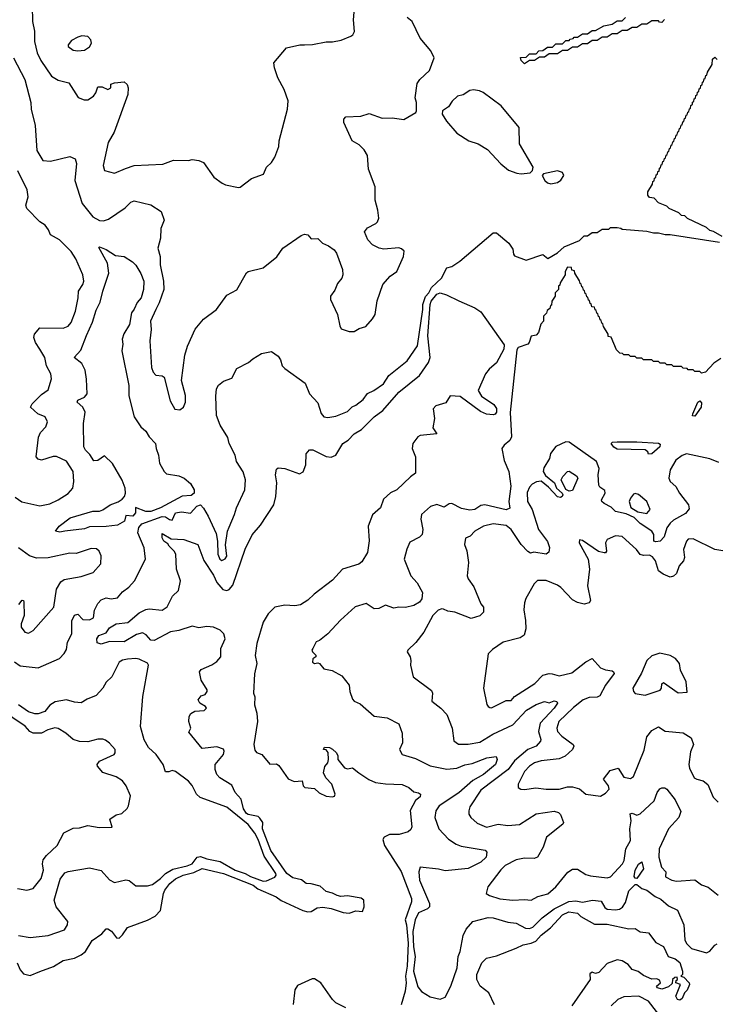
# Model space of a CAD drawing. Extents: x 1839239 to 1929705, y 762242 to 910352.
# Tile 275 of 429: x 1899413 to 1903619, y 851535 to 857486. Entities that reach past the tile are written whole.
import ezdxf

# ---------------------------------------------------------------- set-up
doc = ezdxf.new("R2010")
doc.units = 0

msp = doc.modelspace()

# ---------------------------------------------------------------- linework, layer by layer
at = {"layer": '0CON10XD'}
for points in [[(1899488.1, 857568.1), (1899489.9, 857475), (1899502.5, 857417.5), (1899503.1, 857355), (1899518, 857285), (1899540.4, 857240.4), (1899605.3, 857145.3), (1899645, 857121.1), (1899708.8, 857105), (1899765.8, 857015.8), (1899802.7, 857002.7), (1899825, 857002.9), (1899858, 857025), (1899872.5, 857045), (1899885, 857080), (1899911.2, 857081.2), (1899945, 857064.4), (1899963.8, 857075), (1899963.6, 857096.4), (1899985, 857103.8), (1900045, 857110), (1900062.5, 857095), (1900068.8, 857075), (1900067.5, 857035), (1899983.8, 856806.2), (1899947.5, 856745), (1899918.1, 856605), (1899925, 856574.2), (1899985, 856559.2), (1900052.1, 856587.9), (1900105, 856604.4), (1900277.6, 856612.4), (1900342.3, 856637.7), (1900433.9, 856636.1), (1900455, 856641.2), (1900495, 856636), (1900523.6, 856623.6), (1900586, 856535), (1900637.9, 856497.9), (1900657.3, 856487.3), (1900735, 856472.5), (1900746.7, 856475), (1900815, 856526), (1900887.3, 856552.7), (1900904.2, 856595.8), (1900935.9, 856624.1), (1900956.2, 856655), (1900979.7, 856720.3), (1900982.5, 856755), (1901032, 856945), (1901035.6, 856995.6), (1901011.4, 857065), (1900974.2, 857134.2), (1900952.9, 857195), (1900949.2, 857225), (1901025, 857316.7), (1901106.4, 857333.6), (1901135, 857334), (1901183.6, 857336.4), (1901265, 857352), (1901305, 857352), (1901357, 857363), (1901415, 857386.7), (1901426.7, 857395), (1901436.7, 857415), (1901432, 857485), (1901438, 857555)], [(1900235.9, 855734.1), (1900203.1, 855665), (1900207.1, 855612.9), (1900199.4, 855545), (1900210.5, 855385), (1900220.6, 855355), (1900235, 855338.6), (1900275, 855334.4), (1900286.9, 855325), (1900322.3, 855182.3), (1900351.7, 855131.7), (1900381.7, 855128.3), (1900402.5, 855145), (1900416.2, 855175), (1900415.8, 855215), (1900390.6, 855305), (1900412, 855458), (1900427.9, 855512.1), (1900473.3, 855615), (1900523.8, 855676.2), (1900603.3, 855735), (1900665, 855821.2), (1900725, 855853.8), (1900785, 855956.2), (1900795, 855964), (1900885, 855985.7), (1900966.5, 856053.5), (1901004.6, 856105.4), (1901115, 856182.5), (1901135, 856189.2), (1901155, 856186.2), (1901175, 856162.5), (1901215, 856163.3), (1901243.3, 856135), (1901280, 856120), (1901313.8, 856095), (1901328, 856075), (1901363.6, 855976.4), (1901367.5, 855945), (1901361.2, 855925), (1901335, 855892.5), (1901318.3, 855851.7), (1901291.2, 855815), (1901292, 855795), (1901333.3, 855705), (1901347.5, 855635), (1901357, 855617), (1901405, 855602.5), (1901435, 855602.5), (1901465, 855620), (1901505, 855632.5), (1901545, 855677.5), (1901561.2, 855705), (1901573.2, 855786.8), (1901608, 855885), (1901653, 855937), (1901693.3, 855965), (1901733.3, 856055), (1901737, 856087), (1901721.7, 856101.7), (1901705, 856106.7), (1901615, 856100), (1901585.8, 856105.8), (1901545.9, 856125.9), (1901516.7, 856155), (1901497.5, 856205), (1901515, 856227.5), (1901565.9, 856254.1), (1901576.7, 856265), (1901583.9, 856286.1), (1901578, 856335), (1901561.2, 856395), (1901563, 856477), (1901522.1, 856582.1), (1901515.8, 856665), (1901495, 856700), (1901465, 856730), (1901423.8, 856755), (1901373.3, 856865), (1901372.5, 856885), (1901385, 856900), (1901476.1, 856903.9), (1901525, 856920), (1901605, 856891.2), (1901665, 856893.8), (1901735, 856883.3), (1901807.5, 856925), (1901812.5, 856935), (1901812.5, 856985), (1901803.3, 857015), (1901815, 857100), (1901832.5, 857125), (1901890.7, 857179.3), (1901918.8, 857255), (1901898.8, 857298.8), (1901834.2, 857375), (1901785.6, 857475), (1901755, 857500)], [(1902465, 857220), (1902445, 857240), (1902441.7, 857258.3), (1902475, 857260), (1902495, 857280), (1902535, 857280), (1902551.7, 857298.3), (1902575, 857300), (1902605, 857320), (1902635, 857320), (1902655, 857340), (1902695, 857340), (1902715, 857360), (1902735, 857360), (1902741.7, 857368.3), (1902758.3, 857371.7), (1902765, 857380), (1902785, 857380), (1902815, 857400), (1902845, 857400), (1902875, 857420), (1902895, 857420), (1902945, 857450), (1902995, 857460), (1903025, 857480), (1903055, 857480), (1903075, 857500)], [(1903311.7, 857488.3), (1903295, 857470), (1903281.7, 857471.7), (1903275, 857480), (1903235, 857480), (1903205, 857460), (1903175, 857460), (1903145, 857440), (1903115, 857440), (1903085, 857420), (1903055, 857420), (1903025, 857400), (1902995, 857400), (1902965, 857380), (1902935, 857380), (1902905, 857360), (1902875, 857360), (1902845, 857340), (1902815, 857340), (1902785, 857320), (1902755, 857320), (1902725, 857300), (1902695, 857300), (1902665, 857280), (1902615, 857280), (1902585, 857260), (1902555, 857260), (1902525, 857240), (1902495, 857240), (1902465, 857220)], [(1899765, 857297.5), (1899805, 857303.1), (1899835, 857322), (1899846, 857345), (1899843.8, 857365), (1899824.1, 857384.1), (1899787.8, 857387.8), (1899765, 857381.1), (1899725, 857360), (1899706.2, 857335), (1899706.7, 857325), (1899735, 857301.2), (1899765, 857297.5)], [(1903660, 856175), (1903607, 856207), (1903585, 856212.5), (1903565, 856230), (1903450, 856285), (1903435, 856300), (1903415, 856302.5), (1903398.3, 856318.3), (1903340, 856345), (1903325, 856360), (1903275, 856380), (1903248.3, 856408.3), (1903221.7, 856411.7), (1903210, 856425), (1903210, 856445), (1903238.3, 856491.7), (1903241.7, 856508.3), (1903248.3, 856511.7), (1903251.7, 856528.3), (1903258.3, 856531.7), (1903261.7, 856548.3), (1903268.3, 856551.7), (1903271.7, 856568.3), (1903278.3, 856571.7), (1903281.7, 856588.3), (1903288.3, 856591.7), (1903291.7, 856608.3), (1903298.3, 856611.7), (1903301.7, 856628.3), (1903308.3, 856631.7), (1903311.7, 856648.3), (1903318.3, 856651.7), (1903321.7, 856668.3), (1903328.3, 856671.7), (1903331.7, 856688.3), (1903338.3, 856691.7), (1903341.7, 856708.3), (1903348.3, 856711.7), (1903351.7, 856728.3), (1903358.3, 856731.7), (1903361.7, 856748.3), (1903368.3, 856751.7), (1903371.7, 856768.3), (1903378.3, 856771.7), (1903381.7, 856788.3), (1903388.3, 856791.7), (1903391.7, 856808.3), (1903398.3, 856811.7), (1903401.7, 856828.3), (1903408.3, 856831.7), (1903411.7, 856848.3), (1903418.3, 856851.7), (1903421.7, 856868.3), (1903428.3, 856871.7), (1903431.7, 856888.3), (1903438.3, 856891.7), (1903441.7, 856908.3), (1903448.3, 856911.7), (1903451.7, 856928.3), (1903458.3, 856931.7), (1903461.7, 856948.3), (1903468.3, 856951.7), (1903471.7, 856968.3), (1903480, 856975), (1903481.7, 856988.3), (1903488.3, 856991.7), (1903491.7, 857008.3), (1903498.3, 857011.7), (1903501.7, 857028.3), (1903508.3, 857031.7), (1903511.7, 857048.3), (1903518.3, 857051.7), (1903521.7, 857068.3), (1903528.3, 857071.7), (1903531.7, 857088.3), (1903538.3, 857091.7), (1903541.7, 857108.3), (1903548.3, 857111.7), (1903551.7, 857128.3), (1903558.3, 857131.7), (1903561.7, 857148.3), (1903568.3, 857151.7), (1903571.7, 857168.3), (1903600, 857215), (1903601.7, 857248.3), (1903615, 857260), (1903630, 857245)], [(1899375.7, 857255.7), (1899443.8, 857125), (1899480, 856985), (1899481.2, 856945), (1899506.9, 856846.9), (1899516.2, 856695), (1899552.2, 856635), (1899598.9, 856631.1), (1899715, 856660), (1899747.5, 856645), (1899756.4, 856616.4), (1899745.4, 856515), (1899790.8, 856375), (1899855, 856295.6), (1899895, 856273.6), (1899918.8, 856271.2), (1899949.3, 856280.7), (1900050.5, 856349.5), (1900085, 856383.3), (1900105, 856390.6), (1900205, 856367.9), (1900267.9, 856327.9), (1900285.6, 856275), (1900266.2, 856225), (1900264.6, 856165), (1900247.7, 856105), (1900262.2, 856055), (1900262, 856005), (1900282.2, 855905), (1900284.1, 855855), (1900256.9, 855775), (1900235.9, 855734.1)], [(1902445, 856554), (1902498.3, 856561.7), (1902512.5, 856575), (1902517.5, 856595), (1902434, 856735), (1902433.3, 856835), (1902323.8, 856965), (1902215, 857045.8), (1902193.6, 857056.4), (1902157, 857063), (1902135, 857057.5), (1902095, 857032.5), (1902060, 857025), (1902027, 856993), (1902005, 856960), (1901970, 856935), (1901967.5, 856915), (1901992.7, 856872.7), (1902055, 856801.2), (1902127.5, 856755), (1902185, 856736.2), (1902241.7, 856701.7), (1902321.2, 856615), (1902367.7, 856577.7), (1902417.7, 856557.7), (1902445, 856554)], [(1899385, 854600.9), (1899425, 854572.7), (1899535, 854548.6), (1899595, 854560.5), (1899645, 854583.8), (1899705, 854621.8), (1899733.6, 854655), (1899739.5, 854695), (1899735.4, 854755), (1899695, 854818.2), (1899635.3, 854845.3), (1899615, 854845.3), (1899545, 854823.9), (1899525, 854830), (1899513.1, 854845), (1899526.1, 854963.9), (1899538.3, 854991.7), (1899570, 855025), (1899581.2, 855055), (1899566.2, 855085), (1899523.3, 855103.3), (1899478, 855145), (1899488.6, 855165), (1899545, 855220), (1899585, 855249.2), (1899605.6, 855315), (1899601.1, 855345), (1899575, 855394), (1899565.2, 855445.2), (1899535, 855495.6), (1899509.1, 855535), (1899498.9, 855565), (1899503.1, 855585), (1899535, 855624.4), (1899675, 855621.2), (1899705, 855633.5), (1899723, 855657), (1899750.4, 855725), (1899766.4, 855805), (1899767.7, 855845), (1899794.4, 855885), (1899800.6, 855905), (1899794.3, 855944.3), (1899751.7, 856041.7), (1899724.5, 856085), (1899654.2, 856155), (1899598.1, 856185), (1899586.6, 856216.6), (1899566.5, 856245), (1899535, 856265.5), (1899455.4, 856345), (1899449.6, 856365), (1899463.8, 856415), (1899457.6, 856457.6), (1899401.9, 856571.9)], [(1902625, 856494), (1902665, 856503.1), (1902685, 856517.1), (1902702.5, 856545), (1902695, 856563.3), (1902665, 856573.8), (1902580, 856555), (1902572.5, 856545), (1902587.5, 856515), (1902605, 856500), (1902625, 856494)], [(1900680, 854420), (1900712.2, 854495), (1900722.7, 854535), (1900774.3, 854645), (1900778.6, 854705), (1900764.5, 854754.5), (1900723.3, 854815), (1900715.5, 854855), (1900678.8, 854925), (1900670.3, 854960.3), (1900625.4, 855035), (1900602.3, 855095), (1900598.2, 855211.8), (1900602, 855255), (1900615, 855277.5), (1900645, 855302.5), (1900695, 855320), (1900725, 855377.5), (1900796.1, 855413.9), (1900822.5, 855437.5), (1900875, 855468.8), (1900935, 855480), (1900975, 855452.5), (1900989.5, 855429.5), (1901000, 855395), (1901015, 855378.8), (1901139.1, 855289.1), (1901165.5, 855225), (1901215, 855171.2), (1901236, 855106), (1901251.2, 855085), (1901275, 855081.1), (1901325, 855090), (1901395, 855118.8), (1901422.8, 855147.2), (1901445, 855156), (1901489, 855191), (1901515, 855227.3), (1901554.3, 855245.7), (1901612.7, 855285), (1901645.2, 855334.8), (1901755, 855424.5), (1901817.8, 855515), (1901850.6, 855735), (1901849.6, 855765), (1901867.3, 855812.7), (1901887.1, 855835), (1901902.9, 855867.1), (1901963.2, 855925), (1901995, 855985.8), (1902025.4, 855994.6), (1902074.1, 856025.9), (1902275, 856197.5), (1902295, 856197.5), (1902370, 856135), (1902395, 856100), (1902398.3, 856068.3), (1902405, 856060), (1902475, 856032.5), (1902575, 856067.5), (1902607, 856043), (1902663.8, 856076.2), (1902705, 856113.8), (1902798.3, 856151.7), (1902825, 856180), (1902845, 856180), (1902875, 856200), (1902905, 856200), (1902935, 856220), (1902975, 856220), (1902985, 856230), (1903025, 856230), (1903047, 856227), (1903055, 856220), (1903205, 856207.5), (1903245, 856197.5), (1903275, 856197.5), (1903315, 856187.5), (1903345, 856187.5), (1903645, 856142.5)], [(1899655, 854389.5), (1899630, 854395), (1899651.9, 854425), (1899718, 854475), (1899855, 854515.3), (1899895, 854516.2), (1899915, 854523.3), (1899960, 854555), (1900007.5, 854572.5), (1900031.8, 854588.2), (1900046, 854605), (1900051.9, 854625), (1900050.6, 854655), (1900032.6, 854702.6), (1899974.1, 854804.1), (1899925, 854850), (1899885, 854821.9), (1899860.9, 854820.9), (1899837.7, 854857.7), (1899810, 854885), (1899800.6, 854905), (1899798.2, 855045), (1899808.5, 855115), (1899795, 855144), (1899760, 855175), (1899765, 855187.5), (1899805, 855204.2), (1899820.6, 855225), (1899816.3, 855313.7), (1899807.9, 855367.9), (1899788.6, 855408.6), (1899741.2, 855445), (1899781.5, 855488.5), (1899817.1, 855577.1), (1899852.2, 855657.8), (1899875, 855731.2), (1899900, 855780), (1899915, 855846), (1899952, 855955), (1899944.3, 856015), (1899890.7, 856109.3), (1899895, 856112.5), (1899935, 856096.5), (1899991.2, 856061.2), (1900045, 856054.3), (1900095, 856023.1), (1900115, 856002), (1900145, 855952), (1900162.9, 855905), (1900160.6, 855855), (1900146.2, 855805), (1900122.9, 855777.1), (1900105, 855736), (1900088.1, 855715), (1900076.2, 855645), (1900042.4, 855587.6), (1900032.1, 855555), (1900035.5, 855525), (1900030.4, 855485), (1900072.5, 855275), (1900072.5, 855212.5), (1900104.4, 855085), (1900145.4, 855025.4), (1900175, 855000), (1900195.3, 854965.3), (1900232.9, 854925), (1900236.9, 854895), (1900252.5, 854855), (1900258.9, 854805), (1900286.4, 854756.4), (1900301.2, 854741.2), (1900375, 854728.9), (1900406.9, 854715), (1900445, 854683.8), (1900468, 854645), (1900467.5, 854625), (1900449.3, 854610.7), (1900395, 854605.6), (1900264.2, 854535), (1900205, 854514.5), (1900175, 854514.2), (1900113, 854537), (1900112.5, 854505), (1900097.5, 854485), (1900055, 854490), (1900046, 854455), (1900005, 854431.5), (1899935, 854423.1), (1899835, 854422.1), (1899805, 854409.4), (1899685, 854394.1), (1899655, 854389.5)], [(1903651.2, 855438.8), (1903610, 855410), (1903560, 855355), (1903535, 855350), (1903525, 855360), (1903495, 855360), (1903485, 855370), (1903455, 855370), (1903448.3, 855378.3), (1903425, 855380), (1903415, 855390), (1903365, 855390), (1903355, 855400), (1903325, 855400), (1903315, 855410), (1903285, 855410), (1903275, 855420), (1903245, 855420), (1903235, 855430), (1903185, 855430), (1903175, 855440), (1903145, 855440), (1903135, 855450), (1903105, 855450), (1903095, 855460), (1903065, 855460), (1903058.3, 855468.3), (1903041.7, 855471.7), (1903021.7, 855491.7), (1902988.3, 855568.3), (1902971.7, 855571.7), (1902970, 855585), (1902941.7, 855631.7), (1902938.3, 855648.3), (1902931.7, 855651.7), (1902928.3, 855668.3), (1902921.7, 855671.7), (1902918.3, 855688.3), (1902911.7, 855691.7), (1902908.3, 855708.3), (1902901.7, 855711.7), (1902898.3, 855728.3), (1902891.7, 855731.7), (1902888.3, 855748.3), (1902871.7, 855751.7), (1902868.3, 855768.3), (1902861.7, 855771.7), (1902858.3, 855788.3), (1902851.7, 855791.7), (1902848.3, 855808.3), (1902841.7, 855811.7), (1902838.3, 855828.3), (1902831.7, 855831.7), (1902828.3, 855848.3), (1902821.7, 855851.7), (1902818.3, 855868.3), (1902811.7, 855871.7), (1902808.3, 855888.3), (1902801.7, 855891.7), (1902798.3, 855908.3), (1902770, 855955), (1902768.3, 855968.3), (1902751.7, 855971.7), (1902748.3, 855988.3), (1902725, 855990), (1902710, 855965), (1902710, 855945), (1902680, 855895), (1902678.3, 855881.7), (1902670, 855875), (1902670, 855855), (1902650, 855835), (1902650, 855815), (1902630, 855785), (1902628.3, 855761.7), (1902621.7, 855758.3), (1902618.3, 855741.7), (1902601.7, 855728.3), (1902598.3, 855711.7), (1902580, 855695), (1902580, 855665), (1902563, 855647), (1902550, 855595), (1902535, 855580), (1902505, 855574.2), (1902493.8, 855535), (1902484.5, 855525), (1902426.9, 855505), (1902419.5, 855490.5), (1902378, 855112), (1902387.3, 854965), (1902376.5, 854943.5), (1902341.8, 854915), (1902327.9, 854895), (1902342.9, 854822.9), (1902369.8, 854755), (1902382.9, 854667.1), (1902370.4, 854575), (1902376.2, 854533.8), (1902355, 854524.8), (1902225, 854554.8), (1902200.1, 854549.9), (1902165, 854526.7), (1902135, 854521.4), (1902085, 854531.6), (1902025, 854562.5), (1902009.4, 854560.6), (1901979.7, 854540.3), (1901935, 854555.8), (1901896.2, 854545), (1901842, 854495), (1901837.7, 854467.7), (1901850, 854405), (1901846, 854375), (1901830.9, 854359.1), (1901772.1, 854327.9), (1901753, 854287), (1901737.5, 854225), (1901776.9, 854125), (1901815, 854082), (1901847.5, 854025), (1901844.3, 853985), (1901830, 853965), (1901796.2, 853945), (1901745, 853934.5), (1901705, 853936), (1901675, 853930), (1901625, 853947.1), (1901585, 853927.1), (1901555.7, 853925.7), (1901507.5, 853957.5), (1901442.1, 853937.9), (1901352.8, 853857.2), (1901275.5, 853774.5), (1901225, 853734), (1901204.5, 853725.5), (1901184.3, 853685.7), (1901180, 853675), (1901183.8, 853665), (1901203.3, 853645), (1901202.5, 853635), (1901185, 853624), (1901182.6, 853602.6), (1901195, 853595.7), (1901215, 853600), (1901225, 853596), (1901252.4, 853562.4), (1901302.1, 853552.1), (1901360.9, 853520.9), (1901405, 853463.8), (1901408.5, 853425), (1901425, 853380), (1901435, 853368.1), (1901470.8, 853350.8), (1901555, 853276.7), (1901634.1, 853265.9), (1901705, 853230), (1901726.2, 853175), (1901726.4, 853115), (1901709.6, 853075), (1901725, 853046), (1901805, 853021.4), (1901895, 852976.9), (1901995, 852956), (1902055, 852963.4), (1902105, 852982), (1902149.4, 852990.6), (1902236.7, 853025), (1902293.6, 853033.6), (1902300, 853015), (1902289.5, 852985), (1902217.1, 852925), (1902153, 852887), (1902067, 852813), (1901950, 852735), (1901928.7, 852705), (1901923.7, 852665), (1901947.2, 852595), (1902005, 852533.1), (1902052.6, 852502.6), (1902081.8, 852491.8), (1902227.1, 852467.1), (1902238, 852455), (1902233.1, 852425), (1902201.4, 852395), (1902124.1, 852355.9), (1901985, 852341.4), (1901945, 852351.6), (1901835, 852363.3), (1901825.6, 852335), (1901830.4, 852285), (1901889.6, 852145), (1901891.2, 852125), (1901878.6, 852111.4), (1901825, 852088.9), (1901803.2, 852045), (1901789.4, 851975), (1901793.5, 851883.5), (1901803.6, 851825), (1901793.9, 851735), (1901820.8, 851640.8), (1901842.2, 851612.2), (1901895, 851580), (1901955, 851565.6), (1901985, 851579.2), (1902019.5, 851645), (1902058.4, 851755), (1902064.4, 851825), (1902076.9, 851855), (1902095, 851950.6), (1902111.3, 851988.7), (1902153.1, 852035), (1902245, 852059.8), (1902275, 852058.1), (1902365, 852030.7), (1902415, 852024.7), (1902470.8, 851995), (1902495, 851992.7), (1902515, 852002.2), (1902571.9, 852058.1), (1902645, 852112), (1902732.8, 852157.2), (1902775, 852160.5), (1902815, 852153.5), (1902875.6, 852164.4), (1902929.4, 852159.4), (1902951.3, 852121.3), (1902965, 852110), (1903015, 852106.6), (1903038.9, 852111.1), (1903057.4, 852122.6), (1903075, 852151.1), (1903095, 852221.8), (1903135, 852260), (1903145, 852258.6), (1903175, 852236), (1903205.6, 852225.6), (1903255, 852185.8), (1903289.7, 852169.7), (1903335, 852130), (1903391.1, 852105), (1903428, 852015), (1903434, 851924), (1903445, 851901.9), (1903475, 851872.9), (1903565, 851847.1), (1903585, 851856), (1903615, 851892.5), (1903629.5, 851900.5)], [(1899396.8, 851786.8), (1899415, 851742.9), (1899435, 851718.7), (1899475, 851709.3), (1899535, 851733.4), (1899616.2, 851763.8), (1899675, 851799.6), (1899745, 851814.6), (1899785, 851833.6), (1899811.5, 851855), (1899850.1, 851919.9), (1899909.3, 851960.7), (1899935, 851990.9), (1899945, 851991.8), (1899967.5, 851977.5), (1899997.1, 851937.1), (1900015, 851935.7), (1900035, 851954.4), (1900065, 851999.5), (1900186.2, 852043.8), (1900232.4, 852067.6), (1900265, 852101.2), (1900281.6, 852205), (1900290.7, 852225), (1900320.5, 852265), (1900355, 852293.9), (1900401.3, 852315), (1900465, 852332.6), (1900515, 852355.2), (1900645, 852326.4), (1900825, 852254.5), (1900852.7, 852232.7), (1900963.8, 852185), (1900993.1, 852163.1), (1901125, 852101.8), (1901155, 852093.2), (1901175, 852096.5), (1901211.9, 852118.1), (1901245, 852122.3), (1901295, 852114.6), (1901369.4, 852089.4), (1901405, 852086.4), (1901445, 852100), (1901485, 852096.7), (1901495.8, 852124.2), (1901493.1, 852165), (1901477.6, 852177.6), (1901395, 852190.8), (1901355, 852187.3), (1901333.1, 852193.1), (1901305, 852207.7), (1901265, 852217.5), (1901229.4, 852249.4), (1901175, 852263.8), (1901145, 852264.7), (1901117.2, 852287.2), (1901065, 852299.9), (1901027.1, 852325), (1900930.2, 852465), (1900880.4, 852595), (1900882, 852635), (1900865, 852660), (1900855, 852669.6), (1900795, 852681.8), (1900785, 852689.3), (1900765, 852716.2), (1900751.3, 852775), (1900716.1, 852815), (1900695, 852859.7), (1900623.6, 852905), (1900604.5, 852925), (1900594.3, 852955), (1900594.2, 852984.2), (1900645.4, 853045), (1900649.6, 853065), (1900645, 853077.1), (1900605, 853090.7), (1900515, 853081.5), (1900435, 853180), (1900447.5, 853205), (1900435.8, 853245), (1900437.5, 853275), (1900446.9, 853293.1), (1900472.1, 853307.9), (1900528.3, 853311.7), (1900542, 853325), (1900536.2, 853335), (1900501.2, 853355), (1900491.2, 853375), (1900510.5, 853399.5), (1900535, 853407.5), (1900546.7, 853425), (1900546.7, 853435), (1900510, 853495), (1900500, 853545), (1900510.8, 853559.2), (1900575, 853586.2), (1900605, 853606.9), (1900629.5, 853635), (1900629.6, 853685), (1900655.3, 853745), (1900647.8, 853775), (1900625, 853796.8), (1900585, 853813.8), (1900545, 853818.7), (1900495, 853810.9), (1900455, 853821.2), (1900375, 853793.8), (1900324.1, 853785.9), (1900225, 853733.9), (1900205, 853736.7), (1900178, 853768), (1900155, 853780.4), (1900119.5, 853770.5), (1900045, 853726.7), (1899955, 853728.6), (1899905, 853711.2), (1899880.9, 853720.9), (1899878.5, 853745), (1899891.2, 853765), (1899935, 853779.5), (1899955, 853811.1), (1899995, 853834.5), (1900066.2, 853843.8), (1900135, 853901.9), (1900175, 853920.5), (1900195, 853924.5), (1900275, 853916.9), (1900305, 853937.8), (1900337.6, 854002.4), (1900372.7, 854037.3), (1900384.4, 854095), (1900360.4, 854165), (1900357.7, 854255), (1900346.9, 854275), (1900316.5, 854305), (1900308.5, 854318.5), (1900283.6, 854335), (1900274.4, 854355.6), (1900275, 854380), (1900328.1, 854348.1), (1900405, 854344.2), (1900490, 854315), (1900527, 854217), (1900585, 854128.6), (1900603.7, 854083.7), (1900641.5, 854041.5), (1900665, 854036.4), (1900678.6, 854041.4), (1900700.8, 854069.2), (1900775, 854286.2), (1900817.6, 854372.4), (1900868.6, 854431.4), (1900949.2, 854555), (1900961.4, 854605), (1900967.7, 854687.7), (1900958.8, 854735), (1900965, 854770), (1900975, 854776.7), (1901015, 854774), (1901105, 854741.1), (1901126.4, 854753.6), (1901142.5, 854795), (1901145, 854862.5), (1901165, 854886.7), (1901185, 854886.2), (1901265.8, 854845.8), (1901295, 854841.4), (1901325, 854854.2), (1901365.6, 854925), (1901398.9, 854945), (1901435, 854983.3), (1901479.7, 855010.3), (1901555, 855085.6), (1901608.1, 855125), (1901705, 855234.3), (1901831.1, 855335), (1901883.9, 855415), (1901893.7, 855445), (1901880.4, 855575), (1901894.9, 855764.9), (1901901.1, 855785), (1901935, 855826.8), (1901955, 855836.2), (1901994.3, 855824.3), (1902067.9, 855787.9)], [(1902067.9, 855787.9), (1902165, 855744.6), (1902200.9, 855720.9), (1902342, 855522), (1902340, 855495), (1902295, 855411.8), (1902252.2, 855375), (1902229.4, 855345), (1902184, 855245), (1902205, 855210.8), (1902280.1, 855160.1), (1902296.3, 855136.3), (1902296.6, 855113.4), (1902288, 855102), (1902275, 855097.7), (1902235, 855102.9), (1902199, 855119), (1902075, 855208.2), (1902015, 855212.5), (1901988.7, 855171.3), (1901928.3, 855151.7), (1901912.2, 855135), (1901921.5, 855075), (1901910.2, 855020.2), (1901935, 854983.8), (1901835, 854973.1), (1901820.5, 854965), (1901788.8, 854925), (1901786.3, 854895), (1901806.7, 854845), (1901805.7, 854745), (1901775, 854723.8), (1901692.5, 854645), (1901655, 854626.7), (1901612.3, 854587.7), (1901593.6, 854536.4), (1901545, 854493.3), (1901520, 854425), (1901526.1, 854336.1), (1901516, 854265), (1901480.5, 854209.5), (1901462.5, 854195), (1901364.5, 854165.5), (1901305, 854098), (1901192.5, 854015), (1901155, 853978), (1901109.7, 853950.3), (1901076.9, 853943.1), (1901015, 853946.7), (1900955, 853936), (1900915, 853895.6), (1900885.3, 853845), (1900846.2, 853715), (1900836, 853644), (1900846.8, 853595), (1900833.3, 853533.3), (1900826, 853415), (1900834.5, 853394.5), (1900832.3, 853345), (1900847.3, 853295), (1900851.2, 853245), (1900827.7, 853105), (1900835, 853071.4), (1900845, 853056.9), (1900876.2, 853045), (1900925, 852987.5), (1900965, 852988), (1900978.8, 852978.8), (1901035, 852898), (1901072.8, 852882.8), (1901120, 852885), (1901126.7, 852855), (1901137.5, 852845), (1901195, 852840), (1901223, 852813), (1901265, 852793.8), (1901305, 852788.8), (1901315.8, 852794.2), (1901320, 852805), (1901300, 852865), (1901263.1, 852903.1), (1901250, 852935), (1901258.3, 852971.7), (1901276.2, 852995), (1901280.8, 853015), (1901278, 853058), (1901265, 853072.5), (1901250, 853075), (1901255, 853090), (1901285, 853087.5), (1901305, 853077.5), (1901327.5, 853055), (1901336.1, 853036.1), (1901336.2, 853015), (1901375.7, 852965), (1901395, 852958.2), (1901425, 852963.8), (1901462.5, 852935), (1901523.9, 852893.9), (1901565, 852876.5), (1901625, 852866.9), (1901725, 852864.4), (1901765, 852845.8), (1901795, 852818.8), (1901825, 852813.3), (1901836.2, 852805), (1901835, 852790), (1901805, 852767.5), (1901773.6, 852706.4), (1901783.1, 852606.9), (1901778.3, 852591.7), (1901762, 852578), (1901707.6, 852562.4), (1901648.6, 852561.4), (1901616.7, 852545), (1901608.9, 852531.1), (1901619.2, 852495), (1901718.4, 852338.4), (1901781.9, 852175), (1901781, 852155), (1901743.2, 852045), (1901751.3, 852015), (1901761.3, 851905), (1901755.9, 851765.9), (1901744.9, 851705), (1901748.5, 851665), (1901743.5, 851615), (1901718.4, 851531.6)], [(1903495, 855090), (1903481.7, 855091.7), (1903482.5, 855105), (1903513.3, 855175), (1903525, 855182.5), (1903535, 855170), (1903532.5, 855145), (1903495, 855090)], [(1903215, 854860), (1903210, 854875), (1903195, 854887.5), (1903025, 854890), (1903005, 854902.5), (1902988.8, 854925), (1902997.7, 854932.3), (1903025, 854935.7), (1903145, 854935.8), (1903275, 854927.5), (1903285, 854920), (1903283.3, 854905), (1903235, 854863.3), (1903215, 854860)], [(1902947.5, 854562.5), (1902932.5, 854575), (1902931.2, 854585), (1902952.5, 854625), (1902951.7, 854641.7), (1902920.7, 854660.7), (1902913.6, 854673.6), (1902910, 854735), (1902916, 854774), (1902900, 854815), (1902735, 854932.2), (1902715, 854934.3), (1902655, 854905.9), (1902621.9, 854865), (1902616.7, 854835), (1902581.9, 854778.1), (1902577.9, 854755), (1902591.1, 854731.1), (1902646.9, 854686.9), (1902659.2, 854655), (1902693.6, 854623.6), (1902697.5, 854615), (1902693.3, 854605), (1902681.7, 854598.3), (1902665, 854601.9), (1902610.5, 854660.5), (1902565, 854697.5), (1902536.6, 854693.4), (1902511.2, 854678.8), (1902495, 854660), (1902481.4, 854628.6), (1902483.3, 854575), (1902511.4, 854525), (1902548.7, 854405), (1902603.2, 854333.2), (1902616, 854296), (1902611.4, 854268.6), (1902595, 854255.5), (1902522.3, 854267.7), (1902501.9, 854261.9), (1902485, 854271.5), (1902444, 854314), (1902385, 854405.6), (1902355, 854430), (1902275, 854440), (1902217.5, 854425), (1902164.2, 854395.8), (1902136.7, 854365), (1902107.3, 854352.7), (1902102.7, 854315), (1902116.6, 854276.6), (1902125.5, 854205.5), (1902118.1, 854125), (1902125, 854106.2), (1902159.3, 854059.3), (1902201.8, 853955), (1902216.7, 853935), (1902217.1, 853905), (1902195, 853882.9), (1902143.2, 853866.8), (1902044.4, 853905), (1902001.4, 853911.4), (1901975, 853923.8), (1901964.5, 853925.5), (1901943.4, 853916.6), (1901910.6, 853885), (1901855.4, 853785), (1901808, 853722), (1901758.8, 853675), (1901756.2, 853665), (1901774, 853635), (1901777.3, 853612.7), (1901776, 853585), (1901792, 853515), (1901902.5, 853432.5), (1901908.6, 853415), (1901905, 853367.5), (1901960, 853325), (1901995, 853286.2), (1902027.3, 853205), (1902037.2, 853127.2), (1902065, 853107.5), (1902125, 853106.8), (1902195, 853120), (1902273, 853167), (1902395, 853223.9), (1902477.1, 853312.9), (1902535, 853346.3), (1902585, 853366.2), (1902615, 853358.1), (1902645, 853369.5), (1902660.8, 853365), (1902665.5, 853355), (1902645.3, 853325), (1902558.9, 853235), (1902549.3, 853185), (1902564.1, 853135), (1902561.4, 853125), (1902536.2, 853095), (1902485.1, 853074.9), (1902405, 853006.7), (1902366.5, 852955), (1902200.6, 852829.4), (1902135, 852728), (1902127.8, 852705), (1902129.2, 852685), (1902140.8, 852665), (1902179.1, 852629.1), (1902235, 852606.5), (1902305.3, 852624.7), (1902365, 852616.2), (1902435, 852621.8), (1902535, 852686.4), (1902645, 852703.3), (1902671.2, 852695), (1902683, 852683), (1902701.2, 852635), (1902697.5, 852625), (1902597.8, 852545), (1902577.5, 852485), (1902544.5, 852425.5), (1902522.6, 852417.4), (1902465, 852418.2), (1902415, 852408.9), (1902347.3, 852375), (1902321.9, 852348.1), (1902242.5, 852245), (1902232.5, 852205), (1902252.5, 852192.5), (1902315, 852172.3), (1902395, 852164.1), (1902465, 852168.5), (1902505, 852164.2), (1902545, 852187.1), (1902606.1, 852203.9), (1902655, 852244.4), (1902726.2, 852333.8), (1902755, 852352.3), (1902785, 852351.1), (1902835, 852320.5), (1902865, 852311.5), (1902965, 852300.5), (1902985, 852306.4), (1903058.1, 852385), (1903067.5, 852405), (1903078.6, 852475), (1903105.3, 852525), (1903101.8, 852595), (1903110.4, 852645), (1903103.6, 852686.4), (1903115, 852690), (1903145, 852678.8), (1903163.4, 852686.6), (1903248.9, 852765), (1903267.5, 852815), (1903282.5, 852837.5), (1903295, 852844.3), (1903314.2, 852844.2), (1903325, 852836.2), (1903375, 852771.2), (1903410.6, 852700.6), (1903398.9, 852665), (1903334.7, 852595), (1903278.7, 852475), (1903276.7, 852425), (1903293.5, 852363.5), (1903318.8, 852335), (1903317.5, 852305), (1903355.6, 852285.6), (1903385, 852279.1), (1903495, 852287.9), (1903535, 852257.5), (1903575, 852242.5), (1903635, 852194.3)], [(1903639.4, 854809.4), (1903585, 854832.7), (1903445, 854861.8), (1903418.1, 854851.9), (1903380.4, 854825), (1903346.1, 854765), (1903337.3, 854715), (1903346.4, 854695), (1903380.4, 854665), (1903401.4, 854625), (1903456.8, 854555), (1903460.7, 854529.3), (1903438.7, 854501.3), (1903365, 854461.3), (1903345, 854442.9), (1903325.7, 854415), (1903308.7, 854361.3), (1903285, 854333.8), (1903259.5, 854329.5), (1903246.7, 854335), (1903246.5, 854375), (1903234.6, 854394.6), (1903165, 854441.4), (1903128, 854478), (1903078.9, 854498.9), (1903015, 854513.8), (1902989.2, 854539.2), (1902947.5, 854562.5)], [(1902735, 854637.5), (1902715, 854647.5), (1902686.2, 854705), (1902696, 854725), (1902725, 854755.6), (1902735, 854758.5), (1902779.6, 854729.6), (1902787.5, 854715), (1902755, 854640), (1902735, 854637.5)], [(1903205, 854502.5), (1903224.5, 854525), (1903205, 854573.5), (1903155, 854616), (1903135, 854622.3), (1903125, 854617.9), (1903105.4, 854595), (1903097.7, 854575), (1903107.5, 854537.5), (1903150.9, 854510.9), (1903205, 854502.5)], [(1899381.5, 853605), (1899415, 853581.6), (1899525, 853568.5), (1899652.5, 853625), (1899681.8, 853655), (1899695, 853680), (1899700.9, 853725), (1899728.2, 853775), (1899727.7, 853852.3), (1899745, 853886.7), (1899765, 853893.3), (1899795, 853860.9), (1899835, 853858.5), (1899858.2, 853871.8), (1899865, 853916.9), (1899885, 853957.8), (1899905, 853980), (1899935, 853992.9), (1899965, 853985.6), (1900005, 853991.9), (1900035, 854028.9), (1900073.2, 854056.8), (1900106.9, 854095), (1900173.1, 854225), (1900164.4, 854295), (1900126, 854385), (1900133.3, 854416.7), (1900151.6, 854438.4), (1900275, 854483.3), (1900295, 854481.6), (1900317.5, 854465), (1900335, 854461.4), (1900355, 854506.7), (1900392, 854512), (1900446, 854504), (1900483.6, 854546.4), (1900505, 854553.3), (1900525, 854533.3), (1900553.1, 854485), (1900600.4, 854380.4), (1900608.2, 854335), (1900610.6, 854255), (1900623.1, 854225), (1900635, 854218), (1900655, 854227.5), (1900665, 854243.3), (1900657.9, 854312.1), (1900669.7, 854395), (1900680, 854420)], [(1903664.5, 854275.5), (1903615.8, 854285), (1903485, 854347.9), (1903455, 854345.6), (1903444.4, 854335), (1903426.7, 854285), (1903431.5, 854235), (1903426.4, 854215), (1903400.8, 854185), (1903385, 854140), (1903365, 854123.3), (1903345, 854117.5), (1903303.3, 854135), (1903275, 854156), (1903257.5, 854215), (1903239.4, 854239.4), (1903220.2, 854250.2), (1903185, 854248.1), (1903165, 854254.6), (1903142.5, 854285), (1903055, 854361.8), (1903015, 854367.7), (1902965, 854344.4), (1902955.4, 854325), (1902961.4, 854275), (1902955.4, 854264.6), (1902946.4, 854263.6), (1902912.1, 854272.1), (1902815, 854339.2), (1902797.5, 854342.5), (1902796.2, 854325), (1902850.9, 854225), (1902858.5, 854165), (1902845.4, 854065), (1902864.3, 853975.7), (1902855, 853960.8), (1902825.5, 853954.5), (1902785, 853964.6), (1902755, 853979.6), (1902685, 854054.6), (1902665, 854068.2), (1902595, 854096.7), (1902543.6, 854096.4), (1902523, 854077), (1902472.8, 853987.2), (1902465, 853962.5), (1902461.3, 853918.7), (1902471.5, 853855), (1902472.2, 853805), (1902463.3, 853766.7), (1902439.3, 853750.7), (1902335, 853724.3), (1902270.7, 853679.3), (1902245, 853652.5), (1902216.9, 853445), (1902237.7, 853347.7), (1902244.3, 853334.3), (1902255, 853328.8), (1902265, 853328), (1902355, 853370.6), (1902385, 853371.8), (1902404.7, 853395.3), (1902528.1, 853475), (1902575, 853524.5), (1902615, 853534.6), (1902632.9, 853532.9), (1902675, 853520.9), (1902751.8, 853538.2), (1902835.6, 853605), (1902875, 853625.5), (1902925, 853569.6), (1902955, 853556.7), (1902995, 853550), (1903004, 853545), (1903006.5, 853535), (1902955, 853463.3), (1902920.6, 853399.4), (1902905, 853391.2), (1902855, 853389.7), (1902820.5, 853375), (1902760.3, 853329.7), (1902672.8, 853245), (1902660.4, 853205), (1902664.6, 853185), (1902691.5, 853155), (1902759.6, 853105), (1902763.1, 853095), (1902754.7, 853075), (1902710, 853035), (1902675, 853018.1), (1902565, 853007.5), (1902525, 852994.7), (1902495, 852975.4), (1902465, 852942.2), (1902425.8, 852865), (1902426.7, 852845), (1902442.5, 852835), (1902465, 852833.3), (1902534.5, 852844.5), (1902595, 852836.2), (1902675, 852836), (1902725, 852850), (1902755, 852850), (1902797.6, 852837.6), (1902835, 852804.5), (1902925, 852794), (1902955, 852811.4), (1902977.8, 852835), (1902973.8, 852855), (1902941.9, 852895), (1902982.5, 852947.5), (1903032.1, 852962.1), (1903065, 852908.1), (1903105, 852899.2), (1903125, 852911.2), (1903189.1, 853070.9), (1903205, 853152.5), (1903235, 853190.9), (1903275, 853211.4), (1903316.3, 853186.3), (1903425.3, 853175.3), (1903472.5, 853145), (1903486.2, 853105), (1903468.9, 853061.1), (1903458.8, 852985), (1903462, 852962), (1903491.4, 852905), (1903506.7, 852895), (1903546, 852885), (1903572.9, 852862.9), (1903605, 852786.7), (1903636.4, 852756.4)], [(1899408, 853952), (1899427.9, 853977.9), (1899435, 853975.8), (1899436.9, 853965), (1899440.4, 853885), (1899422.2, 853835), (1899422.5, 853815), (1899443.8, 853785), (1899465, 853779.2), (1899495, 853794), (1899620, 853935), (1899635.4, 854044.6), (1899661.5, 854088.5), (1899682.5, 854102.5), (1899785, 854120.6), (1899856, 854145), (1899902.7, 854197.3), (1899906, 854245), (1899893.8, 854275), (1899877.4, 854287.4), (1899845, 854290.6), (1899755, 854260), (1899715, 854262.5), (1899585, 854234.4), (1899515, 854231.1), (1899472, 854245), (1899405, 854294.5)], [(1903195, 853404.2), (1903285, 853433.8), (1903294, 853445), (1903295, 853472.5), (1903305, 853480.8), (1903395, 853417.5), (1903448.3, 853421.7), (1903442.5, 853485), (1903409.2, 853555), (1903402, 853595), (1903378, 853625), (1903345, 853644.3), (1903283.4, 853656.6), (1903235, 853641.2), (1903205, 853613.8), (1903173.2, 853536.8), (1903120, 853445), (1903123.8, 853425), (1903135, 853413.3), (1903195, 853404.2)], [(1899405, 851950.4), (1899475, 851938.9), (1899585, 851951.1), (1899683.3, 851985), (1899702.5, 852015), (1899702.9, 852035), (1899632.7, 852125), (1899621.2, 852165), (1899657.6, 852292.4), (1899685, 852328.9), (1899705, 852338.1), (1899835, 852360.8), (1899905, 852344.2), (1899955, 852288.1), (1899985, 852270.8), (1900055, 852288), (1900075, 852284.2), (1900115, 852251.5), (1900185, 852251.9), (1900215, 852260), (1900265, 852295.4), (1900294.2, 852325.8), (1900338.7, 852351.3), (1900425, 852371.7), (1900455, 852384.8), (1900485, 852424.7), (1900505, 852428.8), (1900545, 852413.7), (1900625, 852397.5), (1900715, 852345.6), (1900775, 852326.8), (1900808.2, 852308.2), (1900885, 852279.8), (1900905, 852280.5), (1900955, 852302.7), (1900964.2, 852315), (1900962.4, 852325), (1900890, 852430), (1900855, 852531.3), (1900835, 852569.7), (1900795, 852621.6), (1900665, 852726.2), (1900504.6, 852784.6), (1900481.9, 852805), (1900455, 852857.5), (1900434, 852884), (1900355, 852942.5), (1900335, 852947.5), (1900315, 852940), (1900295, 852941.2), (1900280, 852985), (1900237.1, 853045), (1900192.5, 853087.5), (1900165, 853134.2), (1900142.6, 853215), (1900158.2, 853395), (1900191.4, 853585), (1900185, 853597.1), (1900135, 853620.6), (1900115, 853625.6), (1900065, 853621.2), (1900034.7, 853615.3), (1900015, 853603.3), (1899970, 853515), (1899935, 853481.5), (1899915.5, 853445), (1899875, 853400.8), (1899820.2, 853379.8), (1899785, 853357.8), (1899745, 853360.9), (1899695, 853375.9), (1899627.1, 853362.9), (1899595, 853342.8), (1899564.6, 853305.4), (1899525, 853291.2), (1899505, 853290), (1899465, 853303.8), (1899405, 853344.8)], [(1899398.8, 852235), (1899455, 852224.4), (1899494.5, 852235.5), (1899510.5, 852255), (1899542.3, 852295), (1899556.1, 852345), (1899550, 852385), (1899555, 852409.2), (1899574.7, 852435.3), (1899640, 852495), (1899679.2, 852570.8), (1899735, 852600), (1899775, 852601.1), (1899825, 852616.7), (1899893.6, 852603.6), (1899972.5, 852605), (1899957.5, 852655), (1899995, 852680), (1900030.7, 852689.3), (1900061.7, 852718.3), (1900071.2, 852735), (1900081.5, 852785), (1900082.2, 852795), (1900055.7, 852855), (1900034, 852885), (1899995, 852910.6), (1899915, 852937.1), (1899884, 852975), (1899882, 852985), (1899894.6, 853005.4), (1899983.8, 853045), (1899990.8, 853055), (1899989.2, 853075), (1899955, 853113.8), (1899932.3, 853132.3), (1899915, 853138), (1899885, 853138), (1899825, 853121.4), (1899773.9, 853123.9), (1899735, 853135.7), (1899692, 853175), (1899645, 853202.5), (1899625, 853207.1), (1899583.8, 853195), (1899545, 853173.1), (1899495, 853174.6), (1899474.4, 853185), (1899445, 853216.8), (1899296.2, 853316.2)], [(1903145, 852296), (1903135, 852298), (1903128.3, 852308.3), (1903133.9, 852345), (1903155, 852382.9), (1903175, 852396.7), (1903184.4, 852355), (1903145, 852296)], [(1902283, 851533), (1902250, 851605), (1902196.2, 851645), (1902175.8, 851685.8), (1902177.1, 851715), (1902206.2, 851785), (1902235.9, 851814.1), (1902295, 851828.8), (1902415.6, 851874.4), (1902456.2, 851895), (1902505, 851904.5), (1902532.9, 851917.1), (1902565, 851952.9), (1902621.8, 851998.2), (1902695, 852076.5), (1902733.8, 852095), (1902785, 852085.3), (1902806.4, 852066.4), (1902888.9, 852018.9), (1902965, 852018.9), (1903095, 851991.4), (1903135, 851994), (1903165, 851972.9), (1903215, 851968), (1903258.7, 851908.7), (1903306.2, 851885), (1903333.8, 851823.8), (1903375, 851810.8), (1903405, 851787.9), (1903421.2, 851735), (1903420, 851715), (1903410, 851705), (1903428.3, 851698.3), (1903460, 851665), (1903462.5, 851655), (1903449.2, 851620.8), (1903432, 851605), (1903418.8, 851571.2), (1903405, 851560), (1903390, 851565), (1903380, 851585), (1903407.5, 851655), (1903380, 851665), (1903381.7, 851678.3), (1903390, 851685), (1903388.3, 851698.3), (1903373, 851697), (1903360, 851685), (1903358.3, 851661.7), (1903335, 851640), (1903295, 851627.5), (1903270, 851635), (1903263.3, 851645), (1903286.7, 851665), (1903281.7, 851681.7), (1903265, 851689.2), (1903235, 851686.7), (1903185, 851708.8), (1903152.6, 851732.6), (1903115, 851745.8), (1903092, 851775), (1903055, 851797.8), (1903025, 851804.4), (1902965, 851781.4), (1902915, 851727.5), (1902895, 851721.9), (1902875, 851728.5), (1902861, 851719), (1902862.9, 851685), (1902751.2, 851525)], [(1901385, 851513.4), (1901323.5, 851545), (1901303.2, 851565), (1901234, 851665), (1901195, 851688.2), (1901181.8, 851688.2), (1901091.7, 851648.3), (1901077.3, 851622.7), (1901065.5, 851535)], [(1903297, 851447), (1903215, 851554.7), (1903156.7, 851585), (1903065, 851579.5), (1903028.8, 851565), (1902990, 851525)]]:
    msp.add_lwpolyline(points, dxfattribs=at)

doc.saveas('drawing.dxf')
